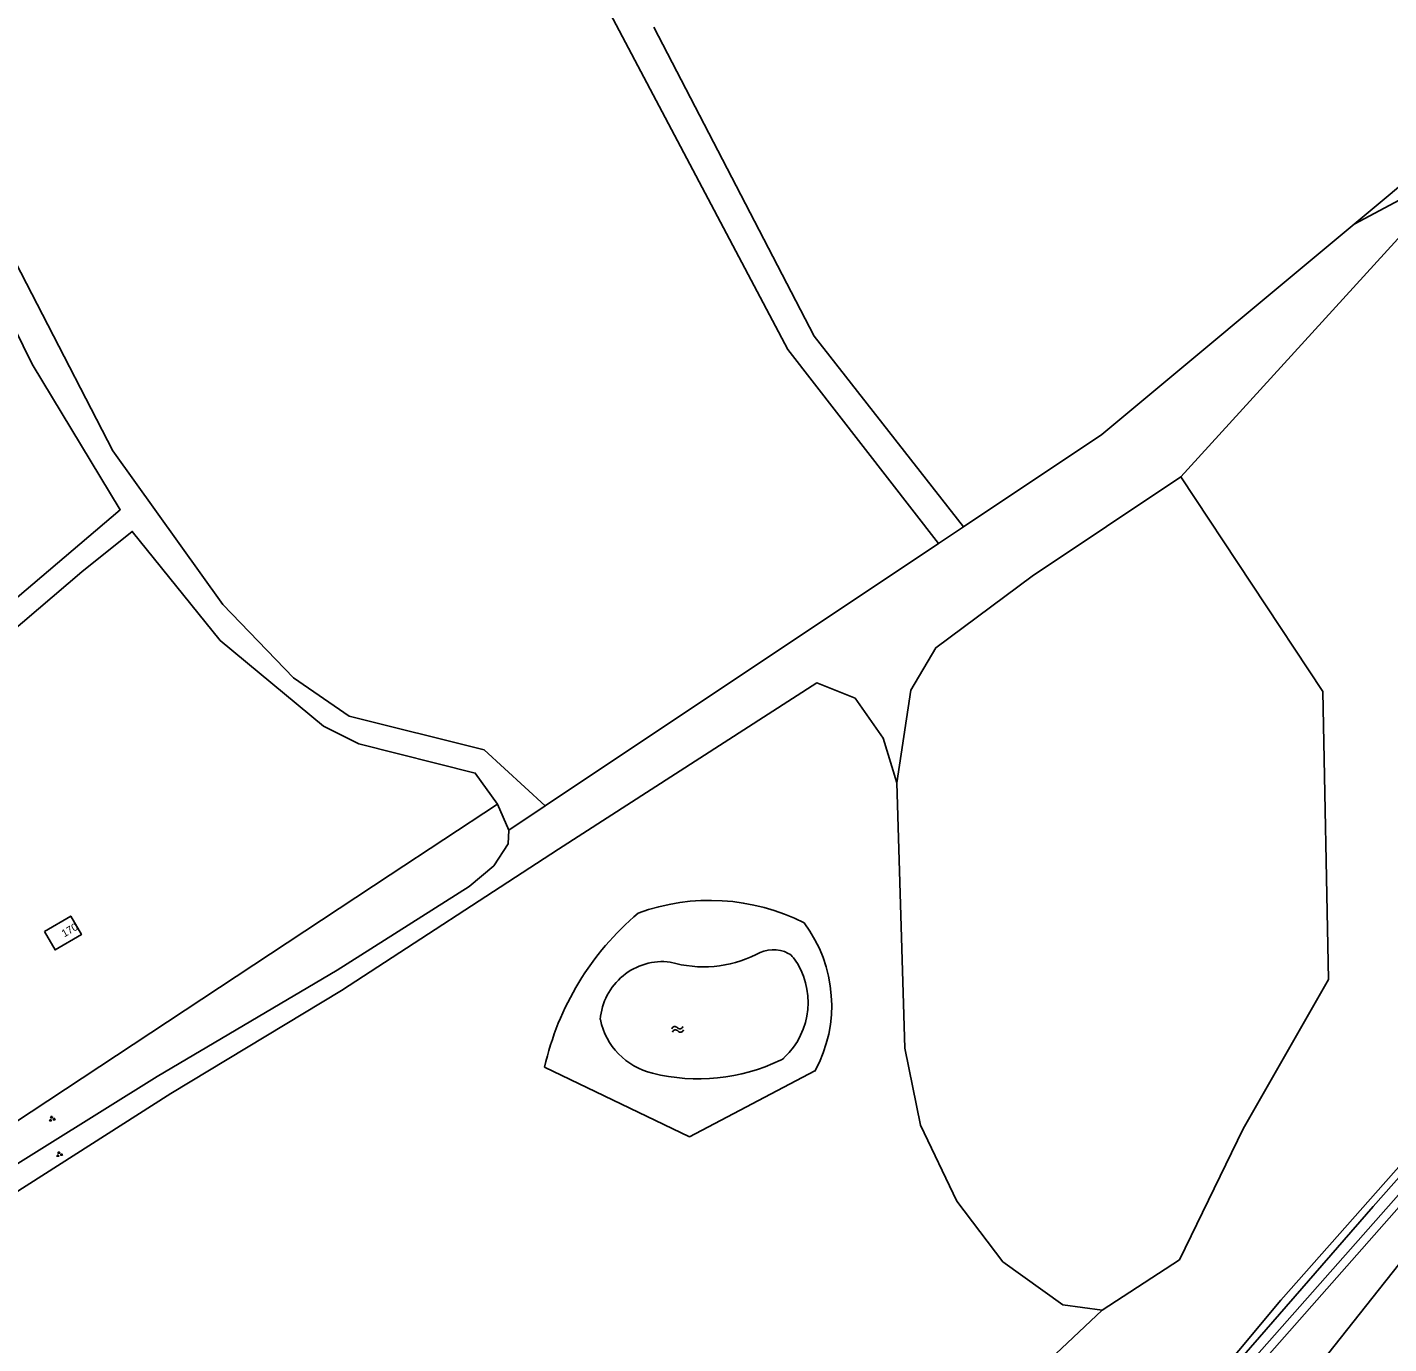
# Model space of a CAD drawing. Extents: x 126000 to 131009, y 393000 to 395500.
# Drawn here: x 129767.6 to 129949, y 395118.6 to 395294 of the extents above; entities that cross this region are included whole.
import ezdxf

# ---------------------------------------------------------------- set-up
doc = ezdxf.new("R2010")
doc.units = 0
for name, color, linetype in [('gg-afsc-draadraster', 7, 'Continuous'), ('gg-anno-huisnummerreeks BGT', 7, 'Continuous'), ('gg-bbg-hoofdgebouw', 7, 'Continuous'), ('gg-knt-onverhard', 7, 'Continuous'), ('gg-kntw-bovenkant insteek waterloop', 7, 'Continuous'), ('gg-kntw-waterlijn', 7, 'Continuous'), ('gt-grn-groengrens', 7, 'Continuous'), ('gt-symb-groenvak', 7, 'Continuous'), ('gt-symb-watersymbool', 7, 'Continuous')]:
    doc.layers.add(name, color=color, linetype=linetype)

# ---------------------------------------------------------------- blocks, each defined once
blk = doc.blocks.new('gt0-GRVAK')
at = {"layer": 'gt-symb-groenvak'}
for p, q in [((-0.11, 0.19), (-0.23, 0.24)), ((-0.18, 0.15), (0.09, 0.15)), ((-0.09, 0.21), (-0.16, 0.32)), ((-0.05, 0.21), (-0.05, 0.39)), ((0, 0.21), (0.06, 0.32)), ((0.01, 0.19), (0.13, 0.24)), ((0.26, -0.05), (0.2, 0.06)), ((0.3, -0.05), (0.3, 0.13)), ((0.35, -0.05), (0.41, 0.06)), ((-0.25, -0.23), (-0.36, -0.18)), ((-0.32, -0.26), (-0.05, -0.26)), ((-0.23, -0.21), (-0.29, -0.1)), ((-0.18, -0.2), (-0.18, -0.02)), ((-0.14, -0.21), (-0.07, -0.1)), ((-0.12, -0.23), (0, -0.18)), ((0.24, -0.07), (0.12, -0.02)), ((0.17, -0.11), (0.44, -0.11)), ((0.37, -0.07), (0.49, -0.02))]:
    blk.add_line(p, q, dxfattribs=at)
blk = doc.blocks.new('gt0-WA')
at = {"layer": 'gt-symb-watersymbool'}
for centre, start, end in [((-0.32, 0.02), 28.0725, 151.9275), ((0.43, 0.42), 208.0725, 331.9275), ((-0.32, -0.43), 28.0725, 151.9275), ((0.43, -0.03), 208.0725, 331.9275)]:
    blk.add_arc(centre, 0.425, start, end, dxfattribs=at)

msp = doc.modelspace()

# ---------------------------------------------------------------- linework, layer by layer
at = {"layer": 'gg-afsc-draadraster'}
msp.add_line((129815.97, 395181.08), (129741.43, 395131.95), dxfattribs=at)
at = {"layer": 'gg-bbg-hoofdgebouw'}
msp.add_lwpolyline([(129769.87, 395173.55), (129771.3, 395171.08), (129774.81, 395173.12), (129773.38, 395175.58), (129769.87, 395173.55)], dxfattribs=at)
at = {"layer": 'gg-knt-onverhard'}
for points in [[(129640.92, 395500), (129660.28, 395465.57), (129687.51, 395420.62), (129711.58, 395373.04), (129729.46, 395333.77), (129758.79, 395276.7), (129779, 395237.6)], [(129776.11, 395435.9), (129772, 395434.53), (129847.33, 395292), (129868.96, 395251.1), (129889.04, 395225.24)], [(129683.03, 395420.25), (129686.43, 395414.37), (129714.8, 395357.98), (129768.23, 395249.12), (129779.97, 395229.74), (129762, 395214.48), (129742.21, 395203.29), (129734.94, 395200.83), (129727.68, 395200.16), (129722.9, 395202.53)], [(129851.1, 395294.06), (129872.48, 395252.86), (129892.38, 395227.46)], [(129836.63, 395190.28), (129828.5, 395197.74), (129810.5, 395202.24), (129803.06, 395207.33), (129793.64, 395217.13), (129779, 395237.6)], [(129720.6, 395200.49), (129727.88, 395196.85), (129736.38, 395197.97), (129750.47, 395204.57), (129765.11, 395213.18), (129774.84, 395221.46), (129781.57, 395226.86), (129793.31, 395212.32), (129807.06, 395200.91), (129811.76, 395198.56), (129827.3, 395194.64), (129830.26, 395190.51)]]:
    msp.add_lwpolyline(points, dxfattribs=at)
at = {"layer": 'gg-kntw-bovenkant insteek waterloop'}
for p, q in [((129836.54, 395155.47), (129855.86, 395146.19)), ((129855.86, 395146.19), (129872.57, 395154.95))]:
    msp.add_line(p, q, dxfattribs=at)
for points in [[(129906.25, 395093.46), (129917.63, 395105.45), (129923.26, 395111.04), (129929.07, 395117.72), (129934.68, 395124.4), (129955.16, 395147.55), (129958.44, 395151.19), (129962.79, 395157.28), (129966.63, 395163.38), (129987.99, 395199.95), (130000, 395220.08)], [(130000, 395214.9), (129994.96, 395206.48), (129978.07, 395177.22), (129968.62, 395160.24), (129965.21, 395154.75), (129962.34, 395150.9), (129959.48, 395147.25), (129956.73, 395144.01), (129927.5, 395110.88), (129918.1, 395101.05), (129917.15, 395099.95)]]:
    msp.add_lwpolyline(points, dxfattribs=at)
for centre, radius, start, end in [((129858.56, 395149.85), 27.83, 63.1478, 110.0919), ((129873.26, 395147.19), 37.64, 130.1158, 167.3034), ((129856.52, 395163.69), 18.28, 331.3993, 36.9267)]:
    msp.add_arc(centre, radius, start, end, dxfattribs=at)
at = {"layer": 'gg-kntw-waterlijn'}
msp.add_lwpolyline([(129958.33, 395149.72), (129946.98, 395136.9), (129924.97, 395111.63), (129913.89, 395100.14), (129907.41, 395093.09), (129896.62, 395082.73), (129860.46, 395048.21), (129858.43, 395046.92), (129855.81, 395045.61), (129849.71, 395044.24), (129839.92, 395042.29), (129769.52, 395023.43), (129770.01, 395022.08), (129839.91, 395040.95), (129855.48, 395043.75), (129859.51, 395045.76), (129864.48, 395050.09), (129894.32, 395078.45), (129905.6, 395089.53), (129913.74, 395097.32), (129924.7, 395109.42), (129953.07, 395141.52)], dxfattribs=at)
for centre, radius, start, end in [((129852.29, 395161.18), 8.35, 83.1251, 175.6262), ((129857.75, 395184.4), 15.58, 253.3769, 296.6835), ((129867.01, 395166.76), 4.35, 62.6179, 121.3311), ((129861.6, 395164.07), 10.06, 313.1155, 36.3862), ((129868.09, 395168.84), 2, 36.4341, 62.5962), ((129853.08, 395163.69), 9.3, 191.6231, 256.5087), ((129867.1, 395158.19), 2.01, 295.5868, 313.0434), ((129857.03, 395179.27), 25.37, 256.0311, 295.5523)]:
    msp.add_arc(centre, radius, start, end, dxfattribs=at)
at = {"layer": 'gt-grn-groengrens'}
for p, q in [((129889.04, 395225.24), (129892.38, 395227.46)), ((129836.63, 395190.28), (129889.04, 395225.24)), ((129815.97, 395181.08), (129830.26, 395190.51)), ((129830.26, 395190.51), (129831.76, 395187.03)), ((129831.76, 395187.03), (129836.63, 395190.28))]:
    msp.add_line(p, q, dxfattribs=at)
for points in [[(130022.93, 395340.56), (130006.27, 395319.41), (129944.43, 395267.81)], [(130024.52, 395260.1), (130013.04, 395266.88), (130006.51, 395268.56), (129973.97, 395274.69), (129964.87, 395275.19), (129958.91, 395274.79), (129955.2, 395273.51), (129944.43, 395267.81)], [(130022.86, 395257.41), (130013.29, 395263.71), (130003.2, 395266.28), (129968.18, 395272.62), (129957.7, 395272.02), (129951.17, 395266.88), (129921.35, 395234.11)], [(129892.38, 395227.46), (129910.81, 395239.76), (129944.43, 395267.81)], [(129883.46, 395193.34), (129885.34, 395205.71), (129888.7, 395211.36), (129901.5, 395220.91), (129921.35, 395234.11)], [(129921.35, 395234.11), (129940.24, 395205.52), (129941.03, 395167.12), (129929.66, 395147.22), (129921.15, 395129.8), (129910.86, 395123.08)], [(129932.07, 395105.48), (129940.05, 395116.09), (129957.29, 395137.86), (129977.38, 395166.09), (129990.67, 395190.23), (130007.92, 395217.09), (130015.19, 395209.55), (130026.16, 395192.43), (130031.11, 395192.6), (130042.82, 395203.49), (130044.31, 395212.89), (130047.93, 395215.86), (130052.45, 395214.61), (130078.29, 395224.77), (130089.55, 395232.37)], [(129838.37, 395184.52), (129872.82, 395206.67), (129877.92, 395204.62), (129881.68, 395199.28), (129883.46, 395193.34)], [(129883.46, 395193.34), (129884.55, 395158.01), (129886.63, 395147.72), (129891.47, 395137.62), (129897.61, 395129.51), (129905.62, 395123.77), (129910.86, 395123.08)], [(129831.76, 395187.03), (129831.66, 395185.23), (129829.75, 395182.29), (129826.48, 395179.55), (129808.88, 395168.39), (129784.9, 395154.2), (129762.16, 395140.03), (129741.5, 395128.27)], [(129739.76, 395121.97), (129763.22, 395136.99), (129786.71, 395151.93), (129809.45, 395165.68), (129838.37, 395184.52)], [(129910.86, 395123.08), (129904.68, 395117.24), (129902.6, 395111), (129902.01, 395104.77), (129906.25, 395093.46)]]:
    msp.add_lwpolyline(points, dxfattribs=at)

# ---------------------------------------------------------------- block references
at = {"layer": 'gt-symb-groenvak'}
for p in [(129770.88, 395148.56), (129771.85, 395143.84)]:
    msp.add_blockref('gt0-GRVAK', p, dxfattribs=at)
at = {"layer": 'gt-symb-watersymbool', "rotation": 10.658361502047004}
msp.add_blockref('gt0-WA', (129854.22, 395160.49), dxfattribs=at)

# ---------------------------------------------------------------- texts
at = {"layer": 'gg-anno-huisnummerreeks BGT'}
msp.add_text('170', height=1, rotation=30.1, dxfattribs=at).set_placement((129772.52, 395172.74))

doc.saveas('drawing.dxf')
